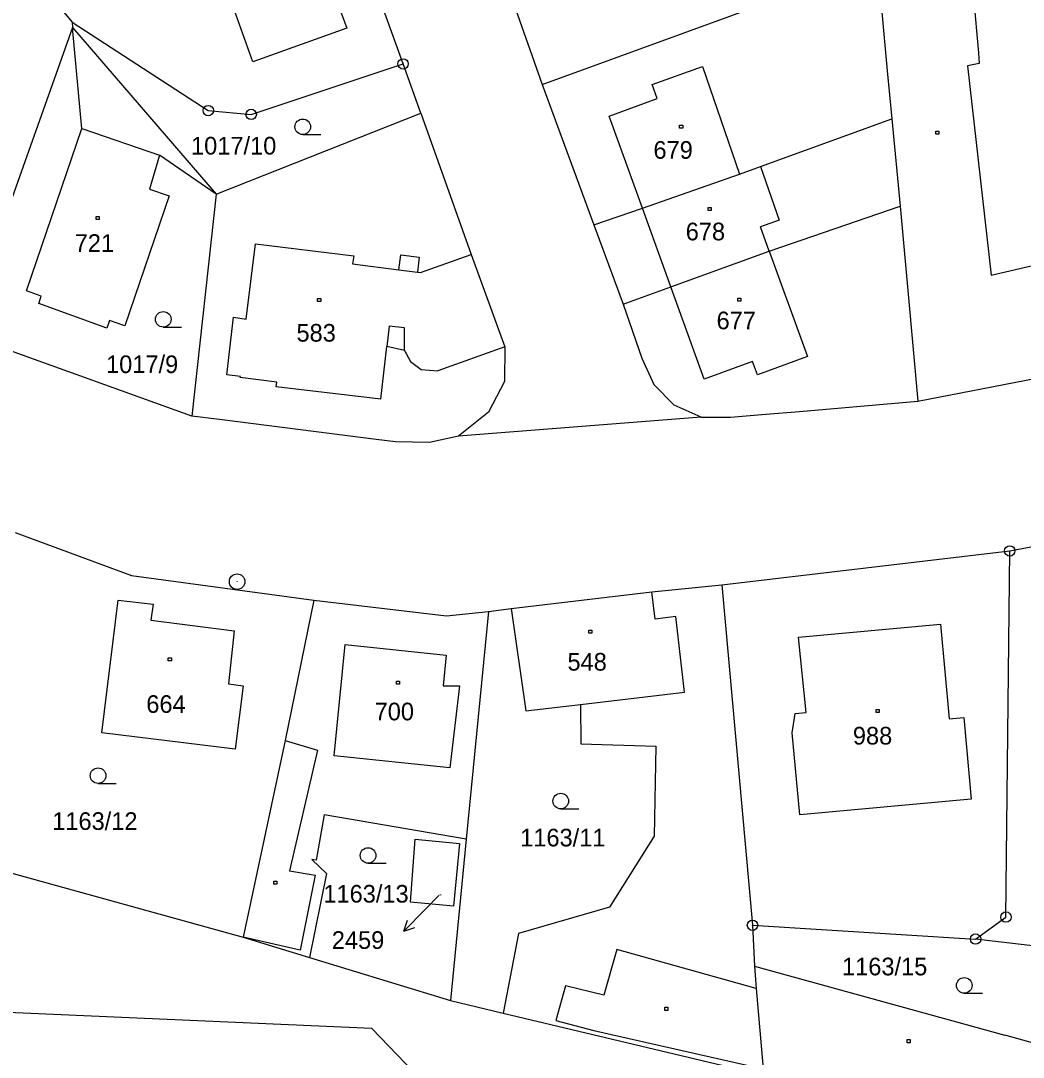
# Model space of a CAD drawing. Extents: x -795483 to -789093, y -1112258 to -1108741.
# Drawn here: x -792054 to -791957.3, y -1110149.8 to -1110049.9 of the extents above; entities that cross this region are included whole.
import ezdxf

# ---------------------------------------------------------------- set-up
doc = ezdxf.new("R2010")
doc.units = 0
for name, color, linetype in [('Komunikace', 7, 'Continuous'), ('Vrstva 1', 7, 'Continuous'), ('Vrstva 14', 7, 'Continuous'), ('Vrstva 15', 7, 'Continuous'), ('Vrstva 16', 7, 'Continuous'), ('Vrstva 2', 7, 'Continuous'), ('Vrstva 23', 7, 'Continuous'), ('Vrstva 25', 7, 'Continuous'), ('Vrstva 28', 7, 'Continuous')]:
    doc.layers.add(name, color=color, linetype=linetype)

msp = doc.modelspace()

# ---------------------------------------------------------------- linework, layer by layer
at = {"layer": 'Komunikace'}
msp.add_line((-792013.67, -1110134.22), (-792014.94, -1110135.52), dxfattribs=at)
at = {"layer": 'Vrstva 1'}
for p, q in [((-792017.11, -1110054.09), (-792026.31, -1110028.47)), ((-792057.7, -1110039.65), (-792049, -1110050.06)), ((-792009.33, -1110040.13), (-792003.7, -1110056.07)), ((-791971.41, -1110044.34), (-791970.47, -1110054.75)), ((-792003.7, -1110056.07), (-791983.49, -1110048.73)), ((-792048.97, -1110050.57), (-792059.47, -1110080.11)), ((-792049, -1110050.06), (-792048.97, -1110050.57)), ((-792049, -1110050.06), (-792035.88, -1110058.59)), ((-792048.97, -1110050.57), (-792035.12, -1110066.65)), ((-792048.08, -1110060.31), (-792048.97, -1110050.57)), ((-792031.75, -1110058.96), (-792017.11, -1110054.09)), ((-792015.4, -1110058.84), (-792017.11, -1110054.09)), ((-791970.47, -1110054.75), (-791970.02, -1110059.37)), ((-792003.7, -1110056.07), (-791998.74, -1110069.61)), ((-792035.88, -1110058.59), (-792031.75, -1110058.96)), ((-792035.12, -1110066.65), (-792015.4, -1110058.84)), ((-792015.4, -1110058.84), (-792010.54, -1110072.44)), ((-791982.66, -1110063.97), (-791970.02, -1110059.37)), ((-791970.02, -1110059.37), (-791969.2, -1110067.81)), ((-792053.41, -1110075.96), (-792048.08, -1110060.31)), ((-792040.57, -1110062.87), (-792041.53, -1110066.17)), ((-792035.12, -1110066.65), (-792040.57, -1110062.87)), ((-791984.68, -1110064.71), (-791982.66, -1110063.97)), ((-791994.05, -1110067.98), (-791984.68, -1110064.71)), ((-792041.53, -1110066.17), (-792039.64, -1110066.81)), ((-792035.12, -1110066.65), (-792037.48, -1110088.02)), ((-792039.64, -1110066.81), (-792043.91, -1110079.33)), ((-791998.74, -1110069.61), (-791994.05, -1110067.98)), ((-791981.82, -1110072.13), (-791969.2, -1110067.81)), ((-791969.2, -1110067.81), (-791968.45, -1110076.29)), ((-791998.74, -1110069.61), (-791995.91, -1110077.23)), ((-792010.54, -1110072.44), (-792007.3, -1110081.34)), ((-791991.31, -1110075.56), (-791981.82, -1110072.13)), ((-791995.91, -1110077.23), (-791991.31, -1110075.56)), ((-792051.97, -1110076.47), (-792053.41, -1110075.96)), ((-792052.22, -1110077.18), (-792051.97, -1110076.47)), ((-791968.45, -1110076.29), (-791967.51, -1110086.6)), ((-792045.65, -1110079.54), (-792052.22, -1110077.18)), ((-791995.91, -1110077.23), (-791994.1, -1110082.44)), ((-792045.4, -1110078.8), (-792045.65, -1110079.54)), ((-792043.91, -1110079.33), (-792045.4, -1110078.8)), ((-792037.48, -1110088.02), (-792059.47, -1110080.11)), ((-792007.3, -1110081.34), (-792007.35, -1110084.68)), ((-791994.1, -1110082.44), (-791992.94, -1110084.97)), ((-791967.51, -1110086.6), (-791953.2, -1110083.8)), ((-792007.35, -1110084.68), (-792008.87, -1110087.65)), ((-791990.99, -1110086.97), (-791992.94, -1110084.97)), ((-791978.91, -1110087.57), (-791967.51, -1110086.6)), ((-792008.87, -1110087.65), (-792011.78, -1110089.97)), ((-791988.4, -1110088.12), (-791990.99, -1110086.97)), ((-791982.16, -1110087.85), (-791978.91, -1110087.57)), ((-792034.81, -1110088.36), (-792037.48, -1110088.02)), ((-792033.04, -1110088.59), (-792034.81, -1110088.36)), ((-792019.69, -1110090.28), (-792033.04, -1110088.59)), ((-791988.4, -1110088.12), (-792011.78, -1110089.97)), ((-791988.4, -1110088.12), (-791985.56, -1110088.14)), ((-791985.56, -1110088.14), (-791982.16, -1110087.85)), ((-792017.84, -1110090.51), (-792019.69, -1110090.28)), ((-792014.56, -1110090.58), (-792017.84, -1110090.51)), ((-792011.78, -1110089.97), (-792014.56, -1110090.58)), ((-791958.65, -1110101.02), (-791935.78, -1110096.56)), ((-792054.5, -1110099.23), (-792043.28, -1110103.38)), ((-791986.38, -1110104.27), (-791958.65, -1110101.02)), ((-791959.01, -1110136.3), (-791958.65, -1110101.02)), ((-792043.28, -1110103.38), (-792025.72, -1110105.76)), ((-791993.14, -1110104.96), (-791986.38, -1110104.27)), ((-791986.38, -1110104.27), (-791983.44, -1110137.09)), ((-792006.68, -1110106.55), (-791993.14, -1110104.96)), ((-792046.15, -1110118.53), (-792044.57, -1110105.77)), ((-792044.57, -1110105.77), (-792041.18, -1110106.15)), ((-792041.18, -1110106.15), (-792041.41, -1110107.7)), ((-792025.72, -1110105.76), (-792028.48, -1110119.28)), ((-792025.72, -1110105.76), (-792012.93, -1110107.27)), ((-792008.88, -1110106.85), (-792006.68, -1110106.55)), ((-792006.68, -1110106.55), (-792005.29, -1110116.43)), ((-792012.93, -1110107.27), (-792008.88, -1110106.85)), ((-792008.88, -1110106.85), (-792011.02, -1110128.8)), ((-792041.41, -1110107.7), (-792033.4, -1110108.72)), ((-792033.4, -1110108.72), (-792033.93, -1110113.83)), ((-792033.93, -1110113.83), (-792032.53, -1110114)), ((-792032.53, -1110114), (-792033.28, -1110120.12)), ((-792005.29, -1110116.43), (-792000.01, -1110115.82)), ((-792000.01, -1110115.82), (-791999.99, -1110119.62)), ((-792033.28, -1110120.12), (-792046.15, -1110118.53)), ((-792028.48, -1110119.28), (-792032.53, -1110138.23)), ((-791999.99, -1110119.62), (-791992.75, -1110119.84)), ((-791992.75, -1110119.84), (-791992.9, -1110128.51)), ((-792024.71, -1110126.45), (-792025.5, -1110130.82)), ((-792011.02, -1110128.8), (-792024.71, -1110126.45)), ((-791992.9, -1110128.51), (-791997.22, -1110135.34)), ((-792016.38, -1110134.85), (-792015.93, -1110128.79)), ((-792015.93, -1110128.79), (-792011.66, -1110129.21)), ((-792011.02, -1110128.8), (-792012.54, -1110144.34)), ((-792011.66, -1110129.21), (-792012.25, -1110135.26)), ((-792063.13, -1110129.77), (-792032.53, -1110138.23)), ((-792025.89, -1110130.75), (-792024.48, -1110132.09)), ((-792025.5, -1110130.82), (-792025.89, -1110130.75)), ((-792024.48, -1110132.09), (-792026.12, -1110140.19)), ((-792012.25, -1110135.26), (-792016.38, -1110134.85)), ((-791997.22, -1110135.34), (-792006, -1110137.88)), ((-791961.94, -1110138.41), (-791959.01, -1110136.3)), ((-791983.44, -1110137.09), (-791983.25, -1110141.03)), ((-791983.44, -1110137.09), (-791961.94, -1110138.41)), ((-792032.53, -1110138.23), (-792026.12, -1110140.19)), ((-792006, -1110137.88), (-792007.48, -1110145.55)), ((-791952.04, -1110139.57), (-791961.94, -1110138.41)), ((-792026.12, -1110140.19), (-792012.54, -1110144.34)), ((-791983.25, -1110141.03), (-791983.07, -1110143.17)), ((-791983.25, -1110141.03), (-791959.13, -1110147.69)), ((-791983.07, -1110143.17), (-791982.41, -1110150.93)), ((-792012.54, -1110144.34), (-792007.48, -1110145.55)), ((-792020.11, -1110147.03), (-792055.9, -1110145.47)), ((-792007.48, -1110145.55), (-791982.36, -1110151.53)), ((-791981.37, -1110187.37), (-792020.11, -1110147.03)), ((-791954.29, -1110149.02), (-791959.13, -1110147.69))]:
    msp.add_line(p, q, dxfattribs=at)
at = {"layer": 'Vrstva 16'}
for p, q in [((-792014.94, -1110135.52), (-792017.039, -1110137.663)), ((-792017.039, -1110137.663), (-792016.696, -1110136.598)), ((-792017.039, -1110137.663), (-792015.982, -1110137.298))]:
    msp.add_line(p, q, dxfattribs=at)
at = {"layer": 'Vrstva 2'}
for p, q in [((-792027.92, -1110035.83), (-792022.53, -1110050.65)), ((-791962.91, -1110038.93), (-791961.67, -1110053.03)), ((-792031.58, -1110053.9), (-792033.37, -1110048.96)), ((-792022.53, -1110050.65), (-792031.58, -1110053.9)), ((-791961.67, -1110053.03), (-791961.58, -1110054.06)), ((-791993.1, -1110056.08), (-791988.27, -1110054.33)), ((-791988.27, -1110054.33), (-791984.68, -1110064.71)), ((-791961.58, -1110054.06), (-791962.72, -1110054.28)), ((-791962.72, -1110054.28), (-791960.43, -1110074.44)), ((-791992.62, -1110057.43), (-791993.1, -1110056.08)), ((-791997.26, -1110059.12), (-791992.62, -1110057.43)), ((-791994.05, -1110067.98), (-791997.26, -1110059.12)), ((-792048.08, -1110060.31), (-792040.57, -1110062.87)), ((-791982.66, -1110063.97), (-791980.87, -1110069.15)), ((-791991.31, -1110075.56), (-791994.05, -1110067.98)), ((-791980.87, -1110069.15), (-791982.66, -1110069.79)), ((-791981.82, -1110072.13), (-791982.66, -1110069.79)), ((-792032.22, -1110078.69), (-792031.33, -1110071.42)), ((-792031.33, -1110071.42), (-792021.86, -1110072.58)), ((-792021.86, -1110072.58), (-792021.99, -1110073.37)), ((-792017.51, -1110073.93), (-792017.33, -1110072.49)), ((-792017.33, -1110072.49), (-792015.55, -1110072.71)), ((-792015.43, -1110074.19), (-792010.54, -1110072.44)), ((-791981.82, -1110072.13), (-791978.14, -1110082.29)), ((-792021.99, -1110073.37), (-792017.51, -1110073.93)), ((-792015.55, -1110072.71), (-792015.73, -1110074.16)), ((-791960.43, -1110074.44), (-791955.34, -1110073.27)), ((-792017.51, -1110073.93), (-792015.73, -1110074.16)), ((-792015.73, -1110074.16), (-792015.43, -1110074.19)), ((-791988.08, -1110084.46), (-791991.31, -1110075.56)), ((-792034.1, -1110084.04), (-792033.44, -1110078.5)), ((-792033.44, -1110078.5), (-792032.22, -1110078.69)), ((-792018.46, -1110079.35), (-792018.68, -1110081.33)), ((-792016.98, -1110079.52), (-792018.46, -1110079.35)), ((-792016.97, -1110081.7), (-792016.98, -1110079.52)), ((-792019.25, -1110086.39), (-792018.68, -1110081.33)), ((-792016.97, -1110081.7), (-792018.68, -1110081.33)), ((-792007.3, -1110081.34), (-792013.77, -1110083.67)), ((-792016.97, -1110081.7), (-792016.39, -1110082.76)), ((-791978.14, -1110082.29), (-791982.97, -1110084.06)), ((-792016.39, -1110082.76), (-792015.36, -1110083.52)), ((-792015.36, -1110083.52), (-792013.77, -1110083.67)), ((-791983.44, -1110082.77), (-791988.08, -1110084.46)), ((-791982.97, -1110084.06), (-791983.44, -1110082.77)), ((-792032.78, -1110084.2), (-792034.1, -1110084.04)), ((-792032.81, -1110084.3), (-792032.78, -1110084.2)), ((-792029.29, -1110084.76), (-792032.81, -1110084.3)), ((-792029.34, -1110085.2), (-792029.29, -1110084.76)), ((-792019.25, -1110086.39), (-792029.34, -1110085.2)), ((-791992.83, -1110107.58), (-791993.14, -1110104.96)), ((-791990.84, -1110107.34), (-791992.83, -1110107.58)), ((-791989.99, -1110114.64), (-791990.84, -1110107.34)), ((-791979.02, -1110109.32), (-791965.31, -1110108.08)), ((-791965.31, -1110108.08), (-791964.49, -1110117.21)), ((-791978.28, -1110116.6), (-791979.02, -1110109.32)), ((-792023.76, -1110120.76), (-792022.68, -1110110.03)), ((-792022.68, -1110110.03), (-792012.95, -1110111.07)), ((-792012.95, -1110111.07), (-792013.26, -1110114)), ((-792013.26, -1110114), (-792011.67, -1110114.03)), ((-792011.67, -1110114.03), (-792012.62, -1110121.91)), ((-792000.01, -1110115.82), (-791989.99, -1110114.64)), ((-791979.34, -1110116.68), (-791978.28, -1110116.6)), ((-791979.6, -1110118.55), (-791979.34, -1110116.68)), ((-791964.49, -1110117.21), (-791963.08, -1110117.07)), ((-791963.08, -1110117.07), (-791962.37, -1110124.94)), ((-791978.89, -1110126.43), (-791979.6, -1110118.55)), ((-792028.48, -1110119.28), (-792025.35, -1110120.2)), ((-792025.35, -1110120.2), (-792028.06, -1110131.83)), ((-792012.62, -1110121.91), (-792023.76, -1110120.76)), ((-791962.37, -1110124.94), (-791978.89, -1110126.43)), ((-792028.06, -1110131.83), (-792025.58, -1110132.25)), ((-792025.58, -1110132.25), (-792027.03, -1110139.49)), ((-792027.03, -1110139.49), (-792032.53, -1110138.23)), ((-791996.52, -1110139.43), (-791997.76, -1110143.81)), ((-791983.07, -1110143.17), (-791996.52, -1110139.43)), ((-792001.46, -1110142.92), (-792002.38, -1110146.27)), ((-791997.76, -1110143.81), (-792001.46, -1110142.92)), ((-792002.38, -1110146.27), (-791998.72, -1110147.21)), ((-791998.72, -1110147.21), (-791982.41, -1110150.93))]:
    msp.add_line(p, q, dxfattribs=at)
at = {"layer": 'Vrstva 23'}
for p, q in [((-792026.78, -1110060.9), (-792025.03, -1110060.9)), ((-792040.22, -1110079.45), (-792038.47, -1110079.45)), ((-792046.5, -1110123.42), (-792044.75, -1110123.42)), ((-792001.92, -1110125.87), (-792000.17, -1110125.87)), ((-792020.48, -1110131.11), (-792018.73, -1110131.11)), ((-791963.03, -1110143.63), (-791961.28, -1110143.63))]:
    msp.add_line(p, q, dxfattribs=at)
for centre in [(-792026.78, -1110060.15), (-792040.22, -1110078.7), (-792046.5, -1110122.67), (-792001.92, -1110125.12), (-792020.48, -1110130.36), (-791963.03, -1110142.88)]:
    msp.add_circle(centre, 0.75, dxfattribs=at)
at = {"layer": 'Vrstva 25'}
for p, q in [((-791990.46, -1110059.99), (-791990.16, -1110059.99)), ((-791990.46, -1110060.29), (-791990.46, -1110059.99)), ((-791990.16, -1110060.29), (-791990.46, -1110060.29)), ((-791990.16, -1110059.99), (-791990.16, -1110060.29)), ((-791965.78, -1110060.56), (-791965.48, -1110060.56)), ((-791965.78, -1110060.86), (-791965.78, -1110060.56)), ((-791965.48, -1110060.56), (-791965.48, -1110060.86)), ((-791965.48, -1110060.86), (-791965.78, -1110060.86)), ((-791987.72, -1110067.93), (-791987.42, -1110067.93)), ((-791987.72, -1110068.23), (-791987.72, -1110067.93)), ((-791987.42, -1110068.23), (-791987.72, -1110068.23)), ((-791987.42, -1110067.93), (-791987.42, -1110068.23)), ((-792046.69, -1110068.79), (-792046.39, -1110068.79)), ((-792046.69, -1110069.09), (-792046.69, -1110068.79)), ((-792046.39, -1110069.09), (-792046.69, -1110069.09)), ((-792046.39, -1110068.79), (-792046.39, -1110069.09)), ((-791984.86, -1110076.66), (-791984.56, -1110076.66)), ((-791984.86, -1110076.96), (-791984.86, -1110076.66)), ((-791984.56, -1110076.66), (-791984.56, -1110076.96)), ((-792025.35, -1110076.68), (-792025.05, -1110076.68)), ((-792025.35, -1110076.98), (-792025.35, -1110076.68)), ((-792025.05, -1110076.98), (-792025.35, -1110076.98)), ((-792025.05, -1110076.68), (-792025.05, -1110076.98)), ((-791984.56, -1110076.96), (-791984.86, -1110076.96)), ((-791999.22, -1110108.64), (-791998.92, -1110108.64)), ((-791999.22, -1110108.94), (-791999.22, -1110108.64)), ((-791998.92, -1110108.94), (-791999.22, -1110108.94)), ((-791998.92, -1110108.64), (-791998.92, -1110108.94)), ((-792039.74, -1110111.32), (-792039.44, -1110111.32)), ((-792039.74, -1110111.62), (-792039.74, -1110111.32)), ((-792039.44, -1110111.62), (-792039.74, -1110111.62)), ((-792039.44, -1110111.32), (-792039.44, -1110111.62)), ((-792017.75, -1110113.57), (-792017.45, -1110113.57)), ((-792017.75, -1110113.87), (-792017.75, -1110113.57)), ((-792017.45, -1110113.57), (-792017.45, -1110113.87)), ((-792017.45, -1110113.87), (-792017.75, -1110113.87)), ((-791971.52, -1110116.29), (-791971.22, -1110116.29)), ((-791971.52, -1110116.59), (-791971.52, -1110116.29)), ((-791971.22, -1110116.59), (-791971.52, -1110116.59)), ((-791971.22, -1110116.29), (-791971.22, -1110116.59)), ((-792029.57, -1110132.83), (-792029.27, -1110132.83)), ((-792029.57, -1110133.13), (-792029.57, -1110132.83)), ((-792029.27, -1110133.13), (-792029.57, -1110133.13)), ((-792029.27, -1110132.83), (-792029.27, -1110133.13)), ((-791991.89, -1110144.99), (-791991.59, -1110144.99)), ((-791991.89, -1110145.29), (-791991.89, -1110144.99)), ((-791991.59, -1110145.29), (-791991.89, -1110145.29)), ((-791991.59, -1110144.99), (-791991.59, -1110145.29)), ((-791968.54, -1110148.1), (-791968.24, -1110148.1)), ((-791968.54, -1110148.4), (-791968.54, -1110148.1)), ((-791968.24, -1110148.4), (-791968.54, -1110148.4)), ((-791968.24, -1110148.1), (-791968.24, -1110148.4))]:
    msp.add_line(p, q, dxfattribs=at)
at = {"layer": 'Vrstva 28'}
for centre, radius in [((-792017.11, -1110054.09), 0.5), ((-792017.11, -1110054.09), 0.01), ((-792035.88, -1110058.59), 0.5), ((-792035.88, -1110058.59), 0.01), ((-792031.75, -1110058.96), 0.5), ((-792031.75, -1110058.96), 0.01), ((-791958.65, -1110101.02), 0.5), ((-791958.65, -1110101.02), 0.01), ((-792033.1, -1110103.98), 0.75), ((-792033.1, -1110103.98), 0.01), ((-791983.44, -1110137.09), 0.5), ((-791959.01, -1110136.3), 0.5), ((-791959.01, -1110136.3), 0.01), ((-791983.44, -1110137.09), 0.01), ((-791961.94, -1110138.41), 0.5), ((-791961.94, -1110138.41), 0.01)]:
    msp.add_circle(centre, radius, dxfattribs=at)

# ---------------------------------------------------------------- texts
at = {"layer": 'Vrstva 14'}
for s, p in [('1017/10', (-792037.544, -1110062.82)), ('1017/9', (-792045.732, -1110083.88)), ('1163/12', (-792050.919, -1110127.9)), ('1163/11', (-792005.823, -1110129.49)), ('1163/13', (-792024.79, -1110134.9)), ('1163/15', (-791974.81, -1110141.91))]:
    msp.add_text(s, height=1.7, dxfattribs=at).set_placement(p)
at = {"layer": 'Vrstva 15'}
for s, height, p in [('679', 1.7, (-791992.983, -1110063.23)), ('678', 1.7, (-791989.873, -1110071.09)), ('721', 1.7, (-792048.756, -1110072.2)), ('677', 1.7, (-791986.9, -1110079.66)), ('583', 1.7, (-792027.383, -1110080.85)), ('548', 1.7, (-792001.269, -1110112.55)), ('664', 1.7, (-792041.853, -1110116.62)), ('700', 1.7, (-792019.852, -1110117.34)), ('988', 1.7, (-791973.766, -1110119.67)), ('2459', 0.1, (-792013.67, -1110134.22))]:
    msp.add_text(s, height=height, dxfattribs=at).set_placement(p)
at = {"layer": 'Vrstva 16'}
msp.add_text('2459', height=1.7, dxfattribs=at).set_placement((-792023.978, -1110139.36))

doc.saveas('drawing.dxf')
